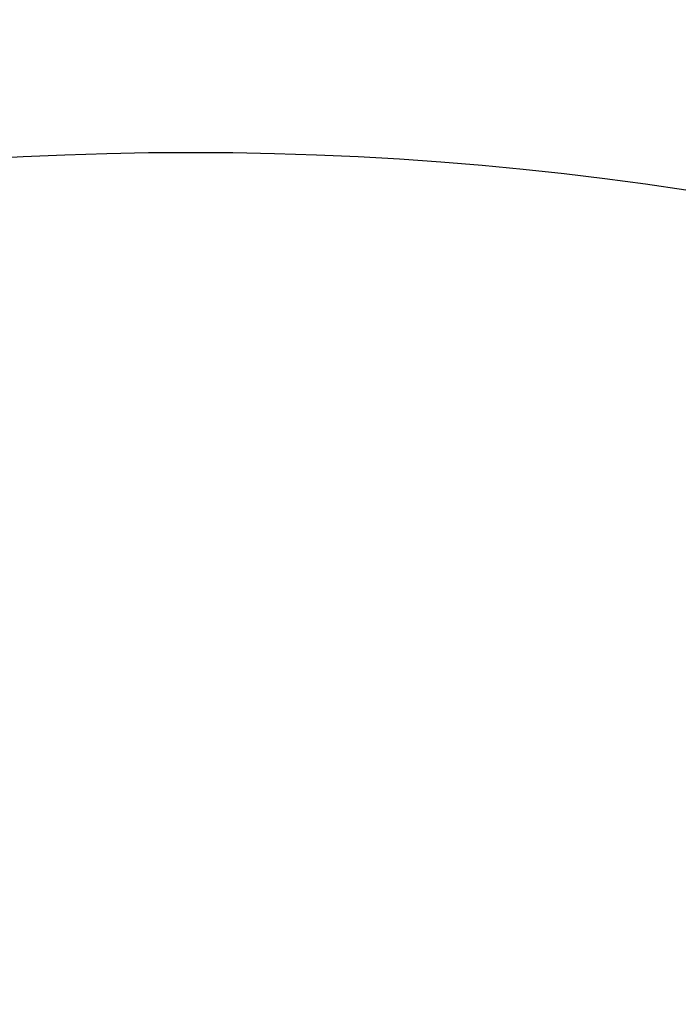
# Model space of a CAD drawing. Header units: millimetres. Extents: x 0 to 297, y 0 to 210.
# Tile 434 of 499: x 241.271 to 242.111, y 157.774 to 159.031. Entities that reach past the tile are written whole.
import ezdxf

# ---------------------------------------------------------------- set-up
doc = ezdxf.new("R2010")
doc.units = ezdxf.units.MM
doc.header["$LTSCALE"] = 16.335
doc.layers.get('0').update_dxf_attribs({"linetype": 'CONTINUOUS'})
doc.layers.add('AXES_REF', color=7, linetype='CONTINUOUS')

msp = doc.modelspace()

# ---------------------------------------------------------------- linework, layer by layer
at = {"color": 7, "linetype": 'Continuous'}
for radius in [6.7871, 6.7865, 6.743]:
    msp.add_circle((241.4889, 154.7115), radius, dxfattribs=at)
for radius, start, end in [(6.72, 278.27713, 261.72287), (6.874, 113.08269, 346.83089)]:
    msp.add_arc((241.4889, 154.7115), radius, start, end, dxfattribs=at)
at = {"layer": 'AXES_REF', "color": 9, "linetype": 'Continuous'}
msp.add_circle((241.4889, 154.7115), 4.15, dxfattribs=at)
msp.add_arc((241.4889, 154.7115), 6.1912, 94.41181, 85.58819, dxfattribs=at)

doc.saveas('drawing.dxf')
